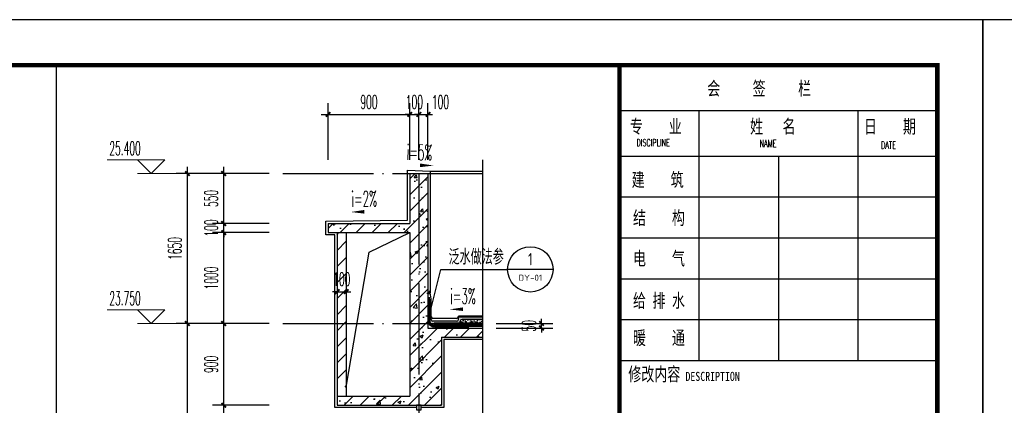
# Model space of a CAD drawing. Extents: x 1779708 to 7299578, y -1121471 to 88434.
# Tile 967 of 1056: x 6970013 to 6980857, y -948392 to -944150. Entities that reach past the tile are written whole.
import ezdxf
from ezdxf.enums import TextEntityAlignment as Align

# ---------------------------------------------------------------- set-up
doc = ezdxf.new("R2010")
doc.units = 0
doc.header["$LTSCALE"] = 1000
doc.header["$MEASUREMENT"] = 0
doc.linetypes.add('DASH', pattern=[0.35, 0.25, -0.1])
doc.linetypes.add('DOTE', pattern=[2.4200000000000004, 2, -0.2, 0.02, -0.2])
doc.layers.get('0').update_dxf_attribs({"linetype": 'CONTINUOUS'})
doc.layers.get('Defpoints').update_dxf_attribs({"linetype": 'CONTINUOUS'})
for name, color, linetype in [('AXIS', 3, 'CONTINUOUS'), ('DIM_IDEN', 3, 'CONTINUOUS'), ('DIM_SYMB', 3, 'CONTINUOUS'), ('DOTE', 1, 'DOTE'), ('PUB_HATCH', 8, 'CONTINUOUS'), ('PUB_TAB', 7, 'CONTINUOUS'), ('PUB_TEXT', 7, 'CONTINUOUS'), ('PUB_TITLE', 4, 'CONTINUOUS'), ('S_STAIR', 147, 'CONTINUOUS'), ('SURFACE', 6, 'CONTINUOUS'), ('WALL', 255, 'CONTINUOUS'), ('WINDOW', 2, 'CONTINUOUS'), ('可见线', 6, 'CONTINUOUS'), ('填充细线', 8, 'CONTINUOUS'), ('水专业', 6, 'CONTINUOUS'), ('粉刷线', 213, 'CONTINUOUS'), ('通-图框－文字', 4, 'CONTINUOUS')]:
    doc.layers.add(name, color=color, linetype=linetype)
doc.layers.add('DIM_ELEV', color=3, linetype='CONTINUOUS', lineweight=13)
doc.styles.add('-宋体', font='simhei.ttf', dxfattribs={"width": 0.7})
doc.styles.add('_TCH_DIM', font='SIMPLEX.shx', dxfattribs={"width": 0.7, "bigfont": 'GBCBIG.shx'})
doc.styles.add('_TCH_DIM_T3', font='SIMPLEX.shx', dxfattribs={"width": 0.4941176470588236, "bigfont": 'GBCBIG.shx'})
doc.styles.add('_TCH_LABEL', font='COMPLEX', dxfattribs={"bigfont": 'GBCBIG'})
doc.styles.add('dim_font', font='SIMPLEX.shx', dxfattribs={"width": 0.8})
doc.styles.get("Standard").update_dxf_attribs({"font": 'GBENOR', "bigfont": 'GBCBIG'})
doc.styles.add('仿宋', font='txt', dxfattribs={"width": 0.7})
doc.dimstyles.new('_TCH_ARCH&&50', dxfattribs={"dimtxt": 148.75, "dimasz": 50, "dimexe": 125, "dimexo": 150, "dimgap": 63.12500000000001, "dimtad": 1, "dimdec": 0, "dimzin": 0, "dimdsep": 46, "dimtxsty": '_TCH_DIM_T3', "dimblk": 'ARCHTICK', "dimcen": 0.09, "dimdle": 75, "dimclrt": 7, "dimazin": 2, "dimtfac": 1, "dimtdec": 0, "dimtix": 1, "dimtmove": 2, "dimatfit": 3, "dimfxl": 250, "dimtolj": 1, "dimtzin": 0, "dimarcsym": 0})

# ---------------------------------------------------------------- blocks, each defined once
blk = doc.blocks.new('A$C3D8761CE')
at = {"layer": 'PUB_TITLE'}
for p, q in [((76100.00049001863, 57399.99925702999), (83100.00049001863, 57399.99925702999)), ((77850.00049001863, 57399.99925702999), (77850.00049001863, 51899.99925702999)), ((81350.00049001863, 57399.99925702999), (81350.00049001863, 51899.99925702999)), ((76100.00049001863, 56399.99925702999), (83100.00049001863, 56399.99925702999)), ((79600.00049001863, 56399.99925702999), (79600.00049001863, 51899.99925702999)), ((76100.00049001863, 55499.99925702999), (83100.00049001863, 55499.99925702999)), ((76100.00049001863, 54599.99925702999), (83100.00049001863, 54599.99925702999)), ((76100.00049001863, 53699.99925702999), (83100.00049001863, 53699.99925702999)), ((76100.00049001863, 52799.99925702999), (83100.00049001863, 52799.99925702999)), ((76100.00049001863, 51899.99925702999), (83100.00049001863, 51899.99925702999))]:
    blk.add_line(p, q, dxfattribs=at)
blk.add_lwpolyline([(0.0004900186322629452, -0.0007429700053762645), (84100.00049001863, -0.0007429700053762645), (84100.00049001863, 59399.99925702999), (0.0004900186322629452, 59399.99925702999)], close=True, dxfattribs=at)
at = {"layer": 'PUB_TITLE', "const_width": 100}
blk.add_lwpolyline([(2500.000490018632, 999.9992570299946), (83100.00049001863, 999.9992570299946), (83100.00049001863, 58399.99925702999), (2500.000490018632, 58399.99925702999)], close=True, dxfattribs=at)
blk.add_lwpolyline([(76100.00049001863, 58399.99925702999), (76100.00049001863, 999.9992570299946)], dxfattribs=at)
at = {"layer": '通-图框－文字'}
for s, height, style, width, p in [('会     签     栏', 300, '仿宋', 0.7, (78031.56722200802, 57737.97749136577)), ('专    业', 300, '仿宋', 0.7, (76326.2609045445, 56901.52961208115)), ('姓   名   ', 300, '仿宋', 0.7, (78974.87445513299, 56901.52961208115)), ('日    期', 300, '仿宋', 0.7, (81484.06785266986, 56901.52961208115)), ('建    筑', 300, '仿宋', 0.7, (76367.48038255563, 55729.17896734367)), ('结    构', 300, '仿宋', 0.7, (76395.81494436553, 54890.79906554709)), ('电    气', 300, '仿宋', 0.7, (76395.81494436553, 53998.54535906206)), ('给 排 水', 300, '仿宋', 0.7, (76395.81494436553, 53070.37666003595)), ('暖    通', 300, '仿宋', 0.7, (76395.81494436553, 52249.95491247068)), ('修改内容', 300, '仿宋', 0.7, (76292.4170301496, 51451.59569136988)), ('DESCRIPTION', 200, '-宋体', 0.8, (77551.59931848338, 51451.59569136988))]:
    blk.add_text(s, height=height, dxfattribs=dict(at, style=style, width=width)).set_placement(p)
at = {"layer": '通-图框－文字', "color": 4, "style": 'dim_font', "width": 0.65}
for s, p in [('DISCIPLINE', (76474.59069623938, 56614.90368116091)), ('NAME', (79185.35121403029, 56598.76313051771)), ('DATE', (81860.42804896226, 56560.8990432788))]:
    blk.add_text(s, height=160, dxfattribs=at).set_placement(p)
blk = doc.blocks.new('$LinePat$波浪线')
at = {"color": 0}
for centre, start, end in [((149.999993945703, -42.19181203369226), 201.6723546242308, 338.3274054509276), ((449.9994826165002, -161.4099213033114), 21.67235462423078, 158.3274054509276)]:
    blk.add_arc(centre, 161.4099213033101, start, end, dxfattribs=at)
blk = doc.blocks.new('_ArchTick')
at = {"color": 0, "linetype": 'ByBlock', "const_width": 0.4}
blk.add_lwpolyline([(-0.5, -0.5), (0.5, 0.5)], dxfattribs=at)
blk = doc.blocks.new('*D1695')
at = {"layer": 'AXIS', "color": 0, "lineweight": -2, "transparency": 16777216}
for p, q in [((6971859.541605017, -951517.2855770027), (6971859.541605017, -947417.2855770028)), ((6972759.541605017, -947492.2855770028), (6971734.541605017, -947492.2855770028)), ((6972759.541605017, -951442.2855770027), (6971734.541605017, -951442.2855770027))]:
    blk.add_line(p, q, dxfattribs=at)
at = {"layer": 'Defpoints', "color": 0, "transparency": 16777216}
for p in [(6971859.541605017, -947492.2855770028), (6972909.541605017, -947492.2855770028), (6972909.541605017, -951442.2855770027)]:
    blk.add_point(p, dxfattribs=at)
at = {"layer": 'AXIS', "color": 0, "lineweight": -2, "transparency": 16777216, "xscale": 50, "yscale": 50, "zscale": 50}
for p, rotation in [((6971859.541605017, -947492.2855770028), 90), ((6971859.541605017, -951442.2855770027), 270)]:
    blk.add_blockref('_ArchTick', p, dxfattribs=dict(at, rotation=rotation))
at = {"layer": 'AXIS', "color": 7, "transparency": 16777216, "insert": (6971722.041605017, -949467.2855770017), "char_height": 148.75, "attachment_point": 5, "rotation": 90, "style": '_TCH_DIM_T3'}
blk.add_mtext('\\A1;3950', dxfattribs=at)
blk = doc.blocks.new('*D1696')
at = {"layer": 'AXIS', "color": 0, "lineweight": -2, "transparency": 16777216}
for p, q in [((6971859.541605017, -947567.2855770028), (6971859.541605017, -945767.2855770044)), ((6972759.541605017, -945842.2855770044), (6971734.541605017, -945842.2855770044)), ((6972759.541605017, -947492.2855770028), (6971734.541605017, -947492.2855770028))]:
    blk.add_line(p, q, dxfattribs=at)
at = {"layer": 'Defpoints', "color": 0, "transparency": 16777216}
for p in [(6971859.541605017, -945842.2855770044), (6972909.541605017, -945842.2855770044), (6972909.541605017, -947492.2855770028)]:
    blk.add_point(p, dxfattribs=at)
at = {"layer": 'AXIS', "color": 0, "lineweight": -2, "transparency": 16777216, "xscale": 50, "yscale": 50, "zscale": 50}
for p, rotation in [((6971859.541605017, -945842.2855770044), 90), ((6971859.541605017, -947492.2855770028), 270)]:
    blk.add_blockref('_ArchTick', p, dxfattribs=dict(at, rotation=rotation))
at = {"layer": 'AXIS', "color": 7, "transparency": 16777216, "insert": (6971722.041605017, -946667.2855770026), "char_height": 148.75, "attachment_point": 5, "rotation": 90, "style": '_TCH_DIM_T3'}
blk.add_mtext('\\A1;1650', dxfattribs=at)
blk = doc.blocks.new('*D1703')
at = {"layer": 'AXIS', "color": 0, "lineweight": -2, "transparency": 16777216}
for p, q in [((6973409.541605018, -945692.285577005), (6973409.541605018, -945067.285577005)), ((6974309.54160502, -945692.285577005), (6974309.54160502, -945067.285577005)), ((6973334.541605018, -945192.285577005), (6974384.54160502, -945192.285577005))]:
    blk.add_line(p, q, dxfattribs=at)
at = {"layer": 'Defpoints', "color": 0, "transparency": 16777216}
for p in [(6974309.54160502, -945192.285577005), (6973409.541605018, -945842.285577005), (6974309.54160502, -945842.285577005)]:
    blk.add_point(p, dxfattribs=at)
at = {"layer": 'AXIS', "color": 0, "lineweight": -2, "transparency": 16777216, "xscale": 50, "yscale": 50, "zscale": 50, "rotation": 180}
blk.add_blockref('_ArchTick', (6973409.541605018, -945192.285577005), dxfattribs=at)
at = {"layer": 'AXIS', "color": 0, "lineweight": -2, "transparency": 16777216, "xscale": 50, "yscale": 50, "zscale": 50}
blk.add_blockref('_ArchTick', (6974309.54160502, -945192.285577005), dxfattribs=at)
at = {"layer": 'AXIS', "color": 7, "transparency": 16777216, "insert": (6973859.541605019, -945054.785577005), "char_height": 148.75, "attachment_point": 5, "style": '_TCH_DIM_T3'}
blk.add_mtext('\\A1;900', dxfattribs=at)
blk = doc.blocks.new('*D1704')
at = {"layer": 'AXIS', "color": 0, "lineweight": -2, "transparency": 16777216}
for p, q in [((6974309.54160502, -945692.285577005), (6974309.54160502, -945067.285577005)), ((6974409.541605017, -945692.285577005), (6974409.541605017, -945067.285577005)), ((6974309.54160502, -945192.285577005), (6974259.54160502, -945192.285577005)), ((6974309.54160502, -945192.285577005), (6974409.541605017, -945192.285577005)), ((6974409.541605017, -945192.285577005), (6974459.541605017, -945192.285577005))]:
    blk.add_line(p, q, dxfattribs=at)
at = {"layer": 'Defpoints', "color": 0, "transparency": 16777216}
for p in [(6974409.541605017, -945192.285577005), (6974309.54160502, -945842.285577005), (6974409.541605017, -945842.285577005)]:
    blk.add_point(p, dxfattribs=at)
at = {"layer": 'AXIS', "color": 0, "lineweight": -2, "transparency": 16777216, "xscale": 50, "yscale": 50, "zscale": 50}
blk.add_blockref('_ArchTick', (6974309.54160502, -945192.285577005), dxfattribs=at)
at = {"layer": 'AXIS', "color": 0, "lineweight": -2, "transparency": 16777216, "xscale": 50, "yscale": 50, "zscale": 50, "rotation": 180}
blk.add_blockref('_ArchTick', (6974409.541605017, -945192.285577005), dxfattribs=at)
at = {"layer": 'AXIS', "color": 7, "transparency": 16777216, "insert": (6974359.541605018, -945054.785577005), "char_height": 148.75, "attachment_point": 5, "style": '_TCH_DIM_T3'}
blk.add_mtext('\\A1;100', dxfattribs=at)
blk = doc.blocks.new('*D1705')
at = {"layer": 'AXIS', "color": 0, "lineweight": -2, "transparency": 16777216}
for p, q in [((6974409.541605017, -945692.285577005), (6974409.541605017, -945067.285577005)), ((6974509.541605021, -945692.285577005), (6974509.541605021, -945067.285577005)), ((6974409.541605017, -945192.285577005), (6974359.541605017, -945192.285577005)), ((6974409.541605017, -945192.285577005), (6974509.541605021, -945192.285577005)), ((6974509.541605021, -945192.285577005), (6974559.541605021, -945192.285577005))]:
    blk.add_line(p, q, dxfattribs=at)
at = {"layer": 'Defpoints', "color": 0, "transparency": 16777216}
for p in [(6974509.541605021, -945192.285577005), (6974409.541605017, -945842.285577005), (6974509.541605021, -945842.285577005)]:
    blk.add_point(p, dxfattribs=at)
at = {"layer": 'AXIS', "color": 0, "lineweight": -2, "transparency": 16777216, "xscale": 50, "yscale": 50, "zscale": 50}
blk.add_blockref('_ArchTick', (6974409.541605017, -945192.285577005), dxfattribs=at)
at = {"layer": 'AXIS', "color": 0, "lineweight": -2, "transparency": 16777216, "xscale": 50, "yscale": 50, "zscale": 50, "rotation": 180}
blk.add_blockref('_ArchTick', (6974509.541605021, -945192.285577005), dxfattribs=at)
at = {"layer": 'AXIS', "color": 7, "transparency": 16777216, "insert": (6974647.04160502, -945054.785577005), "char_height": 148.75, "attachment_point": 5, "style": '_TCH_DIM_T3'}
blk.add_mtext('\\A1;100', dxfattribs=at)
blk = doc.blocks.new('*D1709')
at = {"layer": 'AXIS', "color": 0, "lineweight": -2, "transparency": 16777216}
for p, q in [((6973509.541605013, -946642.2855770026), (6973509.541605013, -947267.2855770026)), ((6973609.541605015, -946642.2855770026), (6973609.541605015, -947267.2855770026)), ((6973509.541605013, -947142.2855770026), (6973459.541605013, -947142.2855770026)), ((6973509.541605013, -947142.2855770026), (6973609.541605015, -947142.2855770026)), ((6973609.541605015, -947142.2855770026), (6973659.541605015, -947142.2855770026))]:
    blk.add_line(p, q, dxfattribs=at)
at = {"layer": 'Defpoints', "color": 0, "transparency": 16777216}
for p in [(6973509.541605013, -946492.2855770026), (6973609.541605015, -946492.2855770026), (6973609.541605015, -947142.2855770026)]:
    blk.add_point(p, dxfattribs=at)
at = {"layer": 'AXIS', "color": 0, "lineweight": -2, "transparency": 16777216, "xscale": 50, "yscale": 50, "zscale": 50}
blk.add_blockref('_ArchTick', (6973509.541605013, -947142.2855770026), dxfattribs=at)
at = {"layer": 'AXIS', "color": 0, "lineweight": -2, "transparency": 16777216, "xscale": 50, "yscale": 50, "zscale": 50, "rotation": 180}
blk.add_blockref('_ArchTick', (6973609.541605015, -947142.2855770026), dxfattribs=at)
at = {"layer": 'AXIS', "color": 7, "transparency": 16777216, "insert": (6973559.541605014, -947004.7855770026), "char_height": 148.75, "attachment_point": 5, "style": '_TCH_DIM_T3'}
blk.add_mtext('\\A1;100', dxfattribs=at)
blk = doc.blocks.new('*D1715')
at = {"layer": 'AXIS', "color": 0, "lineweight": -2, "transparency": 16777216}
for p, q in [((6975259.54160502, -947492.2855770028), (6975884.54160502, -947492.2855770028)), ((6975759.54160502, -947492.2855770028), (6975759.54160502, -947442.2855770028)), ((6975759.54160502, -947542.2855770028), (6975759.54160502, -947492.2855770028)), ((6975259.54160502, -947542.2855770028), (6975884.54160502, -947542.2855770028)), ((6975759.54160502, -947542.2855770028), (6975759.54160502, -947592.2855770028))]:
    blk.add_line(p, q, dxfattribs=at)
at = {"layer": 'Defpoints', "color": 0, "transparency": 16777216}
for p in [(6975109.54160502, -947492.2855770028), (6975759.54160502, -947492.2855770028), (6975109.54160502, -947542.2855770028)]:
    blk.add_point(p, dxfattribs=at)
at = {"layer": 'AXIS', "color": 0, "lineweight": -2, "transparency": 16777216, "xscale": 50, "yscale": 50, "zscale": 50}
for p, rotation in [((6975759.54160502, -947492.2855770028), 270), ((6975759.54160502, -947542.2855770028), 90)]:
    blk.add_blockref('_ArchTick', p, dxfattribs=dict(at, rotation=rotation))
at = {"layer": 'AXIS', "color": 7, "transparency": 16777216, "insert": (6975622.04160502, -947517.2855770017), "char_height": 148.75, "attachment_point": 5, "rotation": 90, "style": '_TCH_DIM_T3'}
blk.add_mtext('\\A1;50', dxfattribs=at)
blk = doc.blocks.new('*D1727')
at = {"layer": 'AXIS', "color": 0, "lineweight": -2, "transparency": 16777216}
for p, q in [((6972759.541605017, -948392.2855770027), (6972134.541605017, -948392.2855770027)), ((6972259.541605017, -950567.2855770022), (6972259.541605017, -948317.2855770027)), ((6972759.541605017, -950492.2855770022), (6972134.541605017, -950492.2855770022))]:
    blk.add_line(p, q, dxfattribs=at)
at = {"layer": 'Defpoints', "color": 0, "transparency": 16777216}
for p in [(6972259.541605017, -948392.2855770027), (6972909.541605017, -948392.2855770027), (6972909.541605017, -950492.2855770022)]:
    blk.add_point(p, dxfattribs=at)
at = {"layer": 'AXIS', "color": 0, "lineweight": -2, "transparency": 16777216, "xscale": 50, "yscale": 50, "zscale": 50}
for p, rotation in [((6972259.541605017, -948392.2855770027), 90), ((6972259.541605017, -950492.2855770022), 270)]:
    blk.add_blockref('_ArchTick', p, dxfattribs=dict(at, rotation=rotation))
at = {"layer": 'AXIS', "color": 7, "transparency": 16777216, "insert": (6972122.041605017, -949442.2855770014), "char_height": 148.75, "attachment_point": 5, "rotation": 90, "style": '_TCH_DIM_T3'}
blk.add_mtext('\\A1;2100', dxfattribs=at)
blk = doc.blocks.new('*D1728')
at = {"layer": 'AXIS', "color": 0, "lineweight": -2, "transparency": 16777216}
for p, q in [((6972259.541605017, -948467.2855770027), (6972259.541605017, -947417.2855770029)), ((6972759.541605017, -947492.2855770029), (6972134.541605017, -947492.2855770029)), ((6972759.541605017, -948392.2855770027), (6972134.541605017, -948392.2855770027))]:
    blk.add_line(p, q, dxfattribs=at)
at = {"layer": 'Defpoints', "color": 0, "transparency": 16777216}
for p in [(6972259.541605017, -947492.2855770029), (6972909.541605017, -947492.2855770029), (6972909.541605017, -948392.2855770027)]:
    blk.add_point(p, dxfattribs=at)
at = {"layer": 'AXIS', "color": 0, "lineweight": -2, "transparency": 16777216, "xscale": 50, "yscale": 50, "zscale": 50}
for p, rotation in [((6972259.541605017, -947492.2855770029), 90), ((6972259.541605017, -948392.2855770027), 270)]:
    blk.add_blockref('_ArchTick', p, dxfattribs=dict(at, rotation=rotation))
at = {"layer": 'AXIS', "color": 7, "transparency": 16777216, "insert": (6972122.041605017, -947942.2855770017), "char_height": 148.75, "attachment_point": 5, "rotation": 90, "style": '_TCH_DIM_T3'}
blk.add_mtext('\\A1;900', dxfattribs=at)
blk = doc.blocks.new('*D1729')
at = {"layer": 'AXIS', "color": 0, "lineweight": -2, "transparency": 16777216}
for p, q in [((6972259.541605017, -947567.2855770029), (6972259.541605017, -946417.2855770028)), ((6972759.541605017, -946492.2855770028), (6972134.541605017, -946492.2855770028)), ((6972759.541605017, -947492.2855770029), (6972134.541605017, -947492.2855770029))]:
    blk.add_line(p, q, dxfattribs=at)
at = {"layer": 'Defpoints', "color": 0, "transparency": 16777216}
for p in [(6972259.541605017, -946492.2855770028), (6972909.541605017, -946492.2855770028), (6972909.541605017, -947492.2855770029)]:
    blk.add_point(p, dxfattribs=at)
at = {"layer": 'AXIS', "color": 0, "lineweight": -2, "transparency": 16777216, "xscale": 50, "yscale": 50, "zscale": 50}
for p, rotation in [((6972259.541605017, -946492.2855770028), 90), ((6972259.541605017, -947492.2855770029), 270)]:
    blk.add_blockref('_ArchTick', p, dxfattribs=dict(at, rotation=rotation))
at = {"layer": 'AXIS', "color": 7, "transparency": 16777216, "insert": (6972122.041605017, -946992.2855770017), "char_height": 148.75, "attachment_point": 5, "rotation": 90, "style": '_TCH_DIM_T3'}
blk.add_mtext('\\A1;1000', dxfattribs=at)
blk = doc.blocks.new('*D1730')
at = {"layer": 'AXIS', "color": 0, "lineweight": -2, "transparency": 16777216}
for p, q in [((6972259.541605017, -946392.2855770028), (6972259.541605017, -946342.2855770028)), ((6972759.541605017, -946392.2855770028), (6972134.541605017, -946392.2855770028)), ((6972259.541605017, -946492.2855770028), (6972259.541605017, -946392.2855770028)), ((6972759.541605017, -946492.2855770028), (6972134.541605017, -946492.2855770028)), ((6972259.541605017, -946492.2855770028), (6972259.541605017, -946542.2855770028))]:
    blk.add_line(p, q, dxfattribs=at)
at = {"layer": 'Defpoints', "color": 0, "transparency": 16777216}
for p in [(6972259.541605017, -946392.2855770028), (6972909.541605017, -946392.2855770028), (6972909.541605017, -946492.2855770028)]:
    blk.add_point(p, dxfattribs=at)
at = {"layer": 'AXIS', "color": 0, "lineweight": -2, "transparency": 16777216, "xscale": 50, "yscale": 50, "zscale": 50}
for p, rotation in [((6972259.541605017, -946392.2855770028), 270), ((6972259.541605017, -946492.2855770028), 90)]:
    blk.add_blockref('_ArchTick', p, dxfattribs=dict(at, rotation=rotation))
at = {"layer": 'AXIS', "color": 7, "transparency": 16777216, "insert": (6972122.041605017, -946442.2855770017), "char_height": 148.75, "attachment_point": 5, "rotation": 90, "style": '_TCH_DIM_T3'}
blk.add_mtext('\\A1;100', dxfattribs=at)
blk = doc.blocks.new('*D1731')
at = {"layer": 'AXIS', "color": 0, "lineweight": -2, "transparency": 16777216}
for p, q in [((6972259.541605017, -946467.2855770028), (6972259.541605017, -945767.2855770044)), ((6972759.541605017, -945842.2855770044), (6972134.541605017, -945842.2855770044)), ((6972759.541605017, -946392.2855770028), (6972134.541605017, -946392.2855770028))]:
    blk.add_line(p, q, dxfattribs=at)
at = {"layer": 'Defpoints', "color": 0, "transparency": 16777216}
for p in [(6972259.541605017, -945842.2855770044), (6972909.541605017, -945842.2855770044), (6972909.541605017, -946392.2855770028)]:
    blk.add_point(p, dxfattribs=at)
at = {"layer": 'AXIS', "color": 0, "lineweight": -2, "transparency": 16777216, "xscale": 50, "yscale": 50, "zscale": 50}
for p, rotation in [((6972259.541605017, -945842.2855770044), 90), ((6972259.541605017, -946392.2855770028), 270)]:
    blk.add_blockref('_ArchTick', p, dxfattribs=dict(at, rotation=rotation))
at = {"layer": 'AXIS', "color": 7, "transparency": 16777216, "insert": (6972122.041605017, -946117.2855770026), "char_height": 148.75, "attachment_point": 5, "rotation": 90, "style": '_TCH_DIM_T3'}
blk.add_mtext('\\A1;550', dxfattribs=at)

msp = doc.modelspace()

# ---------------------------------------------------------------- hatches: boundary and pattern name
at = {"layer": 'PUB_HATCH'}
h = msp.add_hatch(dxfattribs=at)
h.set_pattern_fill('ANSI31', color=256, angle=45.0000000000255, style=0)
h.set_pattern_definition([(90, (6974654.603945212, -947251.1792502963), (-1.5875, -7.061576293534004e-13), [])])
edge = h.paths.add_edge_path()
edge.add_line((6974509.541605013, -947251.1792502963), (6974533.342725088, -947251.1792502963))
edge.add_arc((6974513.672631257, -947251.6144663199), 19.67490798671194, 1.2675065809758, 102.1202540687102)
edge.add_line((6974509.541605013, -947232.3781302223), (6974509.541605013, -947251.1792502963))
at = {"layer": 'PUB_HATCH', "ltscale": 0.5}
h = msp.add_hatch(dxfattribs=at)
h.set_pattern_fill('AR-SAND', color=256, scale=5)
h.set_pattern_definition([(37.50000000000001, (6240494.11307172, -893596.9899026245), (-0.4000078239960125, 12.23533093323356), [0, -9.652, 0, -10.795, 0, -10.31875]), (7.499999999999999, (6240494.11307172, -893596.9899026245), (11.23808207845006, 17.92062751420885), [0, -5.207000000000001, 0, -8.6995, 0, -3.33375]), (327.5, (6240486.30257172, -893596.9899026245), (19.77480925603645, 0.0359296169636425), [0, -3.175, 0, -11.43, 0, -14.9225]), (317.5, (6240486.30257172, -893596.9899026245), (19.08891131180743, 5.573233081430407), [0, -1.5875, 0, -7.492999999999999, 0, -8.5725])])
edge = h.paths.add_edge_path()
edge.add_line((6975109.54160502, -947422.2855770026), (6975109.54160502, -947447.2855770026))
edge.add_line((6975109.54160502, -947447.2855770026), (6974884.541605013, -947447.2855770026))
edge.add_arc((6974884.541605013, -947467.2855770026), 20, 90, 180)
edge.add_line((6974864.541605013, -947467.2855770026), (6974864.541605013, -947487.2855770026))
edge.add_line((6974864.541605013, -947487.2855770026), (6974577.541605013, -947487.2855770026))
edge.add_line((6974577.541605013, -947487.2855770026), (6974577.541605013, -947519.5826652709))
edge.add_arc((6974582.041605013, -947469.7855770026), 50.00000000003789, 180, 264.83639290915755, ccw=False)
edge.add_line((6974532.041605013, -947469.7855770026), (6974532.041605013, -947251.1182562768))
edge.add_line((6974532.041605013, -947251.1182562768), (6974530.777978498, -947222.2855770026))
edge.add_line((6974530.777978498, -947222.2855770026), (6974544.541605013, -947222.2855770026))
edge.add_line((6974544.541605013, -947222.2855770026), (6974544.541605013, -947447.2855770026))
edge.add_arc((6974564.541605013, -947447.2855770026), 20, 180, 270)
edge.add_line((6974564.541605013, -947467.2855770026), (6974824.541605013, -947467.2855770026))
edge.add_arc((6974824.541605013, -947447.2855770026), 20, 270, 360)
edge.add_line((6974844.541605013, -947447.2855770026), (6974844.541605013, -947422.2855770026))
edge.add_line((6974844.541605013, -947422.2855770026), (6975109.54160502, -947422.2855770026))
at = {"layer": 'PUB_HATCH'}
h = msp.add_hatch(dxfattribs=at)
h.set_pattern_fill('ANSI31', color=256, scale=10, angle=45.0000000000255, style=0)
h.set_pattern_definition([(90, (6242538.919223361, -888746.9899026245), (-15.875, -7.063682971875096e-12), [])])
h.paths.add_polyline_path([(6975109.54160502, -947412.2855770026), (6975109.54160502, -947422.2855770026), (6974844.541605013, -947422.2855770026), (6974844.541605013, -947412.2855770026)])
h = msp.add_hatch(dxfattribs=at)
h.set_pattern_fill('ANSI37', color=256, scale=10, angle=2.549854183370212e-11, style=0)
h.set_pattern_definition([(45.0000000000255, (6242244.11307172, -888746.9899026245), (-11.22532015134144, 11.22532015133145), []), (135.0000000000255, (6242244.11307172, -888746.9899026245), (-11.22532015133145, -11.22532015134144), [])])
h.paths.add_polyline_path([(6975109.54160502, -947487.2855770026), (6975109.54160502, -947512.2855770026), (6974577.541605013, -947512.2855770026), (6974577.541605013, -947487.2855770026)])
h = msp.add_hatch(dxfattribs=at)
h.set_pattern_fill('混凝土', color=256, scale=10, style=0)
h.set_pattern_definition([(49.99999999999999, (6240494.11307172, -893596.9899026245), (71.72601826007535, -6.275213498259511), [7.5, -82.5]), (355, (6240494.11307172, -893596.9899026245), (-13.8751333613, 75.21921337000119), [6, -66]), (100.4514, (6240500.09023972, -893597.5128366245), (57.85093817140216, 68.94395420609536), [6.374018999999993, -70.11421119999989]), (46.18420000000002, (6240494.11307172, -893576.9899026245), (106.7241048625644, -16.55190143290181), [11.24999999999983, -123.7499999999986]), (96.6356, (6240503.00674622, -893578.3692333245), (93.46627055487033, 97.41178709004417), [9.561028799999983, -105.1712999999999]), (351.1842, (6240494.11307172, -893576.9899026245), (93.46619451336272, 97.41186009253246), [9, -99]), (21, (6240504.11307172, -893581.9899026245), (59.69070521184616, -40.26188906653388), [7.5, -82.5]), (326.0000000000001, (6240504.11307172, -893581.9899026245), (24.33153319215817, 72.5150045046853), [6, -66]), (71.4514, (6240509.08729502, -893585.3450632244), (84.02226285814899, 32.25304967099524), [6.374019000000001, -70.1142112]), (37.50000000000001, (6240494.11307172, -893596.9899026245), (1.215985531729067, 33.28938538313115), [0, -65.19999999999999, 0, -67, 0, -66.25]), (7.499999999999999, (6240494.11307172, -893596.9899026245), (26.30695374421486, 39.44117118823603), [0, -38.2, 0, -63.7, 0, -25.25]), (327.5, (6240471.81307172, -893596.9899026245), (53.3822436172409, -2.255487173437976), [0, -25, 0, -78, 0, -103.5]), (317.5, (6240461.81307172, -893596.9899026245), (58.31861693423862, 10.01049823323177), [0, -32.5, 0, -51.8, 0, -73.5])])
edge = h.paths.add_edge_path()
edge.add_line((6975109.54160502, -947447.2855770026), (6975109.54160502, -947487.2855770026))
edge.add_line((6975109.54160502, -947487.2855770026), (6974864.541605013, -947487.2855770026))
edge.add_line((6974864.541605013, -947487.2855770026), (6974864.541605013, -947467.2855770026))
edge.add_arc((6974884.541605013, -947467.2855770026), 20, 90, 180, ccw=False)
edge.add_line((6974884.541605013, -947447.2855770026), (6975109.54160502, -947447.2855770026))
at = {"layer": '填充细线'}
h = msp.add_hatch(dxfattribs=at)
h.set_pattern_fill('钢筋混凝土', color=114, scale=50)
h.set_pattern_definition([(45, (6973409.541605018, -948392.2855770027), (-88.38834764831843, 88.38834764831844), []), (49.99999999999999, (6973409.541605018, -948392.2855770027), (358.6300913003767, -31.37606749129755), [37.5, -412.5]), (355, (6973409.541605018, -948392.2855770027), (-69.3756668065, 376.0960668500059), [30, -330]), (100.4514, (6973439.427445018, -948394.9002470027), (289.2546908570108, 344.7197710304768), [31.87009499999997, -350.5710559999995]), (46.18420000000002, (6973409.541605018, -948292.2855770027), (533.6205243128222, -82.75950716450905), [56.24999999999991, -618.7499999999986]), (96.6356, (6973454.009977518, -948299.1822305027), (467.3313527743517, 487.0589354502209), [47.80514399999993, -525.856499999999]), (351.1842, (6973409.541605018, -948292.2855770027), (467.3309725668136, 487.0593004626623), [45, -495]), (21, (6973459.541605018, -948317.2855770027), (298.4535260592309, -201.3094453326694), [37.5, -412.5]), (326.0000000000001, (6973459.541605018, -948317.2855770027), (121.6576659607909, 362.5750225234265), [30, -330]), (71.4514, (6973484.412721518, -948334.0613800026), (420.111314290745, 161.2652483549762), [31.870095, -350.571056]), (37.50000000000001, (6973409.541605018, -948392.2855770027), (6.079927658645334, 166.4469269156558), [0, -326, 0, -335, 0, -331.25]), (7.499999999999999, (6973409.541605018, -948392.2855770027), (131.5347687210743, 197.2058559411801), [0, -191, 0, -318.5, 0, -126.25]), (327.5, (6973298.041605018, -948392.2855770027), (266.9112180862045, -11.27743586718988), [0, -125, 0, -390, 0, -517.5]), (317.5, (6973248.041605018, -948392.2855770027), (291.5930846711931, 50.05249116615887), [0, -162.5, 0, -259, 0, -367.5])])
h.paths.add_polyline_path([(6974659.541605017, -947642.2855770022), (6975109.54160502, -947642.2855770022), (6975109.54160502, -947542.2855770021), (6974509.541605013, -947542.2855770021), (6974509.541605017, -945842.2855770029), (6974309.541605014, -945842.2855770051), (6974309.541605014, -946392.2855770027), (6973409.541605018, -946392.2855770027), (6973409.541605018, -946492.2855770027), (6974309.541605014, -946492.2855770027), (6974309.541605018, -948292.2855770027), (6973509.541605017, -948292.2855770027), (6973509.541605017, -948392.2855770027), (6974659.541605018, -948392.2855770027)])
h = msp.add_hatch(dxfattribs=at)
h.set_pattern_fill('普通砖', color=114, scale=50)
h.set_pattern_definition([(45, (6973509.541605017, -948102.5299020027), (-88.38838300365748, 88.3883830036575), [])])
h.paths.add_polyline_path([(6973609.541605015, -946492.2855770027), (6973509.541605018, -946492.2855770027), (6973509.541605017, -948192.2855770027), (6973609.541605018, -948192.2855770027)])

# ---------------------------------------------------------------- linework, layer by layer
at = {"layer": 'DIM_ELEV'}
for p, q in [((6971609.541605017, -945692.2855770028), (6970976.208271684, -945692.2855770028)), ((6971459.541605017, -945842.2855770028), (6971309.541605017, -945692.2855770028)), ((6971459.541605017, -945842.2855770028), (6971609.541605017, -945692.2855770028)), ((6972259.541605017, -945842.2855770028), (6971309.541605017, -945842.2855770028)), ((6971609.541605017, -947342.2855770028), (6970976.208271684, -947342.2855770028)), ((6971459.541605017, -947492.2855770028), (6971309.541605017, -947342.2855770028)), ((6971459.541605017, -947492.2855770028), (6971609.541605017, -947342.2855770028)), ((6972259.541605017, -947492.2855770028), (6971309.541605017, -947492.2855770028))]:
    msp.add_line(p, q, dxfattribs=at)
at = {"layer": 'DIM_IDEN'}
for p, q in [((6974544.541605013, -947321.9422983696), (6974652.130079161, -946897.2011084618)), ((6974652.130079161, -946897.2011084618), (6975386.65369449, -946897.2011084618)), ((6975886.65369449, -946897.2011084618), (6975386.65369449, -946897.2011084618))]:
    msp.add_line(p, q, dxfattribs=at)
msp.add_lwpolyline([(6974544.541605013, -947321.9422983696, 1), (6974544.541605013, -947321.9422983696, 1)], format="xyb", close=True, dxfattribs=at)
msp.add_circle((6975636.65369449, -946897.2011084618), 250, dxfattribs=at)
at = {"layer": 'DIM_SYMB'}
msp.add_lwpolyline([(6975109.54160502, -945692.2855770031), (6975109.54160502, -955036.0355770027), (6975214.54160502, -955074.2524516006), (6975004.54160502, -955111.2811175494), (6975109.54160502, -955148.5355770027), (6975109.54160502, -964492.2855770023)], dxfattribs=at)
for points in [[(6974263.137471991, -945749.5753837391, 0, 0, 0), (6974571.60124817, -945754.7164466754, 0, 40.00000000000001, 0), (6974421.622077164, -945752.2167938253, 0, 0, 0)], [(6973967.131055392, -946260.789633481, 0, 0, 0), (6973658.667279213, -946265.9306964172, 0, 40.00000000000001, 0), (6973808.646450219, -946263.4310435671, 0, 0, 0)], [(6975054.630025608, -947332.4282808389, 0, 0, 0), (6974746.166249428, -947337.5693437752, 0, 40.00000000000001, 0), (6974896.145420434, -947335.0696909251, 0, 0, 0)]]:
    msp.add_lwpolyline(points, format="xyseb", dxfattribs=at)
at = {"layer": 'DOTE', "linetype": 'DOTE', "ltscale": 0.5}
for p, q in [((6972909.541605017, -945842.2855770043), (6975109.54160502, -945842.2855770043)), ((6974409.541605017, -945842.285577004), (6974409.541605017, -964342.2855770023)), ((6972909.541605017, -947492.2855770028), (6975109.54160502, -947492.2855770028))]:
    msp.add_line(p, q, dxfattribs=at)
at = {"layer": 'PUB_TAB'}
msp.add_line((6970419.166365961, -973350.199567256), (6970419.166365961, -944650.199567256), dxfattribs=at)
at = {"layer": 'S_STAIR'}
msp.add_line((6974509.541605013, -947251.1792502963), (6974533.342725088, -947251.1792502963), dxfattribs=at)
msp.add_line((6974509.541605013, -947251.1792502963), (6974533.342725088, -947251.1792502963), dxfattribs=at)
msp.add_line((6974509.541605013, -947251.1792502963), (6974533.342725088, -947251.1792502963), dxfattribs=at)
msp.add_line((6974509.541605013, -947251.1792502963), (6974533.342725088, -947251.1792502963), dxfattribs=at)
msp.add_line((6974509.541605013, -947251.1792502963), (6974533.342725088, -947251.1792502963), dxfattribs=at)
msp.add_line((6974509.541605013, -947251.1792502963), (6974533.342725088, -947251.1792502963), dxfattribs=at)
msp.add_line((6974509.541605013, -947251.1792502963), (6974533.342725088, -947251.1792502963), dxfattribs=at)
msp.add_line((6974509.541605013, -947251.1792502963), (6974533.342725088, -947251.1792502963), dxfattribs=at)
msp.add_line((6974509.541605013, -947251.1792502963), (6974533.342725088, -947251.1792502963), dxfattribs=at)
msp.add_line((6974509.541605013, -947251.1792502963), (6974533.342725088, -947251.1792502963), dxfattribs=at)
msp.add_line((6974509.541605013, -947251.1792502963), (6974533.342725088, -947251.1792502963), dxfattribs=at)
msp.add_line((6974509.541605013, -947251.1792502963), (6974533.342725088, -947251.1792502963), dxfattribs=at)
msp.add_line((6974509.541605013, -947251.1792502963), (6974533.342725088, -947251.1792502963), dxfattribs=at)
msp.add_line((6974509.541605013, -947251.1792502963), (6974533.342725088, -947251.1792502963), dxfattribs=at)
msp.add_line((6974509.541605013, -947251.1792502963), (6974533.342725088, -947251.1792502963), dxfattribs=at)
msp.add_line((6974509.541605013, -947251.1792502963), (6974533.342725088, -947251.1792502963), dxfattribs=at)
for points in [[(6974530.545963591, -947163.410763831), (6974495.545963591, -947163.410763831)], [(6974530.545963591, -947163.410763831), (6974495.545963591, -947163.410763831)], [(6974530.545963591, -947163.410763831), (6974495.545963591, -947163.410763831)], [(6974530.545963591, -947163.410763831), (6974495.545963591, -947163.410763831)], [(6974530.545963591, -947163.410763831), (6974495.545963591, -947163.410763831)], [(6974530.545963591, -947163.410763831), (6974495.545963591, -947163.410763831)], [(6974530.545963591, -947163.410763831), (6974495.545963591, -947163.410763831)], [(6974530.545963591, -947163.410763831), (6974495.545963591, -947163.410763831)], [(6974530.545963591, -947163.410763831), (6974495.545963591, -947163.410763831)], [(6974530.545963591, -947163.410763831), (6974495.545963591, -947163.410763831)], [(6974530.545963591, -947163.410763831), (6974495.545963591, -947163.410763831)], [(6974530.545963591, -947163.410763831), (6974495.545963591, -947163.410763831)], [(6974530.545963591, -947163.410763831), (6974495.545963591, -947163.410763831)], [(6974530.545963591, -947163.410763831), (6974495.545963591, -947163.410763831)], [(6974530.545963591, -947163.410763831), (6974495.545963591, -947163.410763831)], [(6974530.545963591, -947163.410763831), (6974495.545963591, -947163.410763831)], [(6974534.067724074, -947271.9273556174), (6974504.067724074, -947271.9273556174)], [(6974534.067724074, -947271.9273556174), (6974504.067724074, -947271.9273556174)], [(6974534.067724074, -947271.9273556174), (6974504.067724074, -947271.9273556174)], [(6974534.067724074, -947271.9273556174), (6974504.067724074, -947271.9273556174)], [(6974534.067724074, -947271.9273556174), (6974504.067724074, -947271.9273556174)], [(6974534.067724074, -947271.9273556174), (6974504.067724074, -947271.9273556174)], [(6974534.067724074, -947271.9273556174), (6974504.067724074, -947271.9273556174)], [(6974534.067724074, -947271.9273556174), (6974504.067724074, -947271.9273556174)], [(6974534.067724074, -947271.9273556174), (6974504.067724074, -947271.9273556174)], [(6974534.067724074, -947271.9273556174), (6974504.067724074, -947271.9273556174)], [(6974534.067724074, -947271.9273556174), (6974504.067724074, -947271.9273556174)], [(6974534.067724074, -947271.9273556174), (6974504.067724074, -947271.9273556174)], [(6974534.067724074, -947271.9273556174), (6974504.067724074, -947271.9273556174)], [(6974534.067724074, -947271.9273556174), (6974504.067724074, -947271.9273556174)], [(6974534.067724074, -947271.9273556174), (6974504.067724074, -947271.9273556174)], [(6974534.067724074, -947271.9273556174), (6974504.067724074, -947271.9273556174)]]:
    msp.add_lwpolyline(points, dxfattribs=at)
at = {"layer": 'SURFACE'}
for p, q in [((6974544.541605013, -947447.2855770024), (6974544.541605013, -947222.2855770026)), ((6974544.541605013, -947412.3465710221), (6974544.541605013, -947222.3465710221)), ((6975109.54160502, -947412.2855770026), (6974844.541605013, -947412.2855770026)), ((6974844.541605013, -947447.2855770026), (6974844.541605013, -947412.2855770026)), ((6975109.54160502, -947422.2855770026), (6974844.541605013, -947422.2855770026)), ((6974824.541605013, -947437.2855770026), (6974564.541605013, -947437.2855770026)), ((6974824.541605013, -947467.2855770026), (6974564.541605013, -947467.2855770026)), ((6974577.541605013, -947512.2855770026), (6974577.541605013, -947487.2855770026)), ((6975109.54160502, -947487.2855770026), (6974577.541605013, -947487.2855770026)), ((6975109.54160502, -947512.2855770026), (6974577.541605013, -947512.2855770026)), ((6974864.541605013, -947487.2855770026), (6974864.541605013, -947467.2855770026)), ((6975109.54160502, -947447.2855770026), (6974884.541605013, -947447.2855770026))]:
    msp.add_line(p, q, dxfattribs=at)
at = {"layer": 'SURFACE', "color": 1, "const_width": 2}
msp.add_lwpolyline([(6974527.516349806, -947154.1322595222), (6974527.516349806, -947221.8291735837, -0.2673608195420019), (6974540.763811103, -947243.2155448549), (6974540.763811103, -947289.722451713)], format="xyb", dxfattribs=at)
at = {"layer": 'SURFACE', "const_width": 0.9999999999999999}
for points in [[(6974530.545963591, -947156.410763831), (6974530.545963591, -947170.410763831)], [(6974534.067724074, -947264.9273556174), (6974534.067724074, -947278.9273556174)]]:
    msp.add_lwpolyline(points, dxfattribs=at)
at = {"layer": 'SURFACE', "color": 1}
msp.add_arc((6974514.541605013, -947251.1792502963), 18.80112007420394, 0, 90, dxfattribs=at)
at = {"layer": 'SURFACE'}
for centre, start, end in [((6974564.541605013, -947417.2855770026), 180, 270), ((6974824.541605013, -947417.2855770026), 270, 0), ((6974564.541605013, -947447.2855770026), 180, 270), ((6974824.541605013, -947447.2855770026), 270, 0), ((6974884.541605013, -947467.2855770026), 90, 180)]:
    msp.add_arc(centre, 20, start, end, dxfattribs=at)
at = {"layer": 'WALL'}
for p, q in [((6974309.541605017, -945842.2855770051), (6974509.541605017, -945842.2855770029)), ((6974309.541605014, -945842.285577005), (6974309.541605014, -946392.2855770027)), ((6974509.541605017, -945842.2855770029), (6974509.541605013, -947542.2855770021)), ((6973409.541605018, -946392.2855770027), (6974309.541605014, -946392.2855770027)), ((6973409.541605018, -946392.2855770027), (6973409.541605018, -946492.2855770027)), ((6973409.541605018, -946492.2855770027), (6974309.541605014, -946492.2855770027)), ((6973509.541605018, -946492.2855770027), (6973509.541605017, -948392.2855770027)), ((6973609.541605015, -946492.2855770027), (6973609.541605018, -948292.2855770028)), ((6974309.541605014, -946492.2855770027), (6974309.541605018, -948292.2855770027)), ((6974509.541605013, -947542.2855770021), (6975109.54160502, -947542.2855770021)), ((6974659.541605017, -947642.2855770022), (6975109.54160502, -947642.2855770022)), ((6974659.541605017, -947642.2855770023), (6974659.541605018, -948392.2855770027)), ((6973509.541605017, -948292.2855770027), (6974309.541605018, -948292.2855770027)), ((6973509.541605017, -948392.2855770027), (6974659.541605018, -948392.2855770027))]:
    msp.add_line(p, q, dxfattribs=at)
at = {"layer": 'WINDOW'}
msp.add_lwpolyline([(6974434.541605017, -948442.2855770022), (6974434.541605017, -948392.2855770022), (6974384.541605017, -948392.2855770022), (6974384.541605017, -948442.2855770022)], close=True, dxfattribs=at)
at = {"layer": '填充细线', "color": 114}
msp.add_lwpolyline([(6973609.541605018, -948192.2855770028), (6973860.853672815, -946708.10374915), (6974309.541605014, -946492.2855770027)], dxfattribs=at)
at = {"layer": '水专业', "linetype": 'DASH', "ltscale": 0.2}
for points, const_width in [([(6975109.54160502, -947538.3465710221), (6974582.041605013, -947538.3465710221, -0.4142135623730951), (6974513.541605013, -947469.8465710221), (6974513.541605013, -947251.1792502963)], 2), ([(6974959.541605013, -947531.3465710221), (6974582.041605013, -947531.3465710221, -0.4142135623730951), (6974520.541605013, -947469.8465710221), (6974520.541605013, -947251.1792502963)], 5.000000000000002), ([(6975109.54160502, -947522.3465710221), (6974582.041605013, -947522.3465710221, -0.4142135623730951), (6974529.541605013, -947469.8465710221), (6974529.541605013, -947251.1792502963)], 5.000000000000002)]:
    msp.add_lwpolyline(points, format="xyb", dxfattribs=dict(at, const_width=const_width))
at = {"layer": '水专业'}
for points in [[(6974959.541605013, -947533.8465710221), (6974582.041605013, -947533.8465710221, -0.4142135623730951), (6974518.041605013, -947469.8465710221), (6974518.041605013, -947251.1792502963)], [(6974959.541605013, -947528.8465710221), (6974582.041605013, -947528.8465710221, -0.4142135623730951), (6974523.041605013, -947469.8465710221), (6974523.041605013, -947251.1792502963)], [(6975109.54160502, -947524.8465710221), (6974582.041605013, -947524.8465710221, -0.4142135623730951), (6974527.041605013, -947469.8465710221), (6974527.041605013, -947251.1792502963)], [(6975109.54160502, -947519.8465710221), (6974582.041605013, -947519.8465710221, -0.4142135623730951), (6974532.041605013, -947469.8465710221), (6974532.041605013, -947251.1792502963)]]:
    msp.add_lwpolyline(points, format="xyb", dxfattribs=at)
at = {"layer": '粉刷线'}
for p, q in [((6974534.541605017, -945817.2855770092), (6975109.541605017, -945817.285577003)), ((6974544.541605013, -947222.2855770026), (6974534.541605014, -947155.6189103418))]:
    msp.add_line(p, q, dxfattribs=at)
for points in [[(6974384.541605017, -948417.2855770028), (6973484.541605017, -948417.2855770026), (6973484.541605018, -946517.2855770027), (6973384.541605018, -946517.2855770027), (6973384.541605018, -946367.2855770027), (6974284.541605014, -946357.2855770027), (6974284.541605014, -945807.2855770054), (6974534.541605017, -945817.2855770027), (6974534.541605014, -947155.6189103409)], [(6975109.54160502, -947667.2855770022), (6974684.541605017, -947667.2855770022), (6974684.541605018, -948417.2855770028), (6974434.541605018, -948417.2855770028)]]:
    msp.add_lwpolyline(points, dxfattribs=at)

# ---------------------------------------------------------------- block references
at = {"layer": 'SURFACE', "yscale": 0.02455774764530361, "zscale": 0.02455774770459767}
for p, xscale, rotation in [((6974526.033080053, -947201.5899414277), 0.02552970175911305, 268.2927737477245), ((6974527.402230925, -947155.6569192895), 0.02552970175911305, 268.2927737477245), ((6974527.858614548, -947140.3459119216), 0.02552970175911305, 268.2927737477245), ((6974525.311223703, -947216.4293257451), 0.02552970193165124, 296.7020469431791), ((6974532.194266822, -947230.1135849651), 0.02552970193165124, 296.7020469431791), ((6974539.34391994, -947244.9212145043), 0.02552970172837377, 270), ((6974539.343889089, -947260.239022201), 0.02552970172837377, 270), ((6974539.343889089, -947267.3721390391), 0.02552970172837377, 270), ((6974539.343889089, -947275.5568298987), 0.02552970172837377, 270), ((6974539.343889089, -947282.6899467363), 0.02552970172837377, 270), ((6974539.343889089, -947298.007754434), 0.02552970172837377, 270), ((6974539.343889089, -947313.3255621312), 0.02552970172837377, 270), ((6974539.343889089, -947328.6433698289), 0.02552970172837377, 270), ((6974539.343889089, -947343.9611775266), 0.02552970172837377, 270), ((6974539.343858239, -947359.278985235), 0.02552970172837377, 270), ((6974539.343858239, -947374.5967929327), 0.02552970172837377, 270), ((6974539.343889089, -947389.9146006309), 0.02552970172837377, 270), ((6974539.343889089, -947405.2324083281), 0.02552970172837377, 270), ((6974539.34391994, -947420.5502160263), 0.02552970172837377, 270)]:
    msp.add_blockref('$LinePat$波浪线', p, dxfattribs=dict(at, xscale=xscale, rotation=rotation))
at = {"layer": '可见线', "xscale": 0.5, "yscale": 0.5, "zscale": 0.5}
msp.add_blockref('A$C3D8761CE', (6938569.166120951, -973850.1991957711), dxfattribs=at)
at = {"layer": '可见线', "xscale": 0.5, "yscale": 0.5, "zscale": 0.5, "rotation": 270}
msp.add_blockref('A$C3D8761CE', (6980619.166737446, -944150.1993222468), dxfattribs=at)

# ---------------------------------------------------------------- texts
at = {"layer": 'PUB_TEXT', "color": 7, "style": '_TCH_DIM', "width": 0.4941176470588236}
for s, p in [('25.400', (6971000.008271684, -945639.7855770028)), ('23.750', (6971000.008271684, -947289.7855770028))]:
    msp.add_text(s, height=148.75, dxfattribs=at).set_placement(p)
for s, rotation, p in [('i=5%', 359.0451587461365, (6974274.342556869, -945692.5541912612)), ('i=2%', 0.9548412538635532, (6973667.965962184, -946208.567774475)), ('i=3%', 0.9548412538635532, (6974755.4649324, -947280.206421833))]:
    msp.add_text(s, height=170, rotation=rotation, dxfattribs=at).set_placement(p)
at = {"layer": 'PUB_TEXT', "color": 7, "style": '_TCH_LABEL'}
msp.add_text('泛水做法参', height=168.7943262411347, dxfattribs=at).set_placement((6974736.547311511, -946844.7011084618))
at = {"layer": 'PUB_TEXT', "color": 7}
for s, height, width, p, p2 in [('1', 134.5064658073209, 0.9959239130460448, (6975611.981992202, -946851.4918405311), (6975661.325396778, -946851.4918405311)), ('DY-01', 67.28929359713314, 1.078503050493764, (6975506.187979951, -947022.8776246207), (6975767.119409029, -947022.8776246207))]:
    msp.add_text(s, height=height, dxfattribs=dict(at, width=width)).set_placement(p, p2, align=Align.FIT)

# ---------------------------------------------------------------- dimensions: what is measured, and where the dimension line sits
at = {"layer": 'AXIS'}
for p1, p2, distance, picture, middle in [((6973409.541605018, -945842.285577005), (6974309.54160502, -945842.285577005), 650, '*D1703', (6973859.541605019, -945054.785577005)), ((6974309.54160502, -945842.285577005), (6974409.541605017, -945842.285577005), 650, '*D1704', (6974359.541605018, -945054.785577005)), ((6972909.541605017, -947492.2855770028), (6972909.541605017, -945842.2855770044), 1050, '*D1696', (6971722.041605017, -946667.2855770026)), ((6972909.541605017, -946392.2855770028), (6972909.541605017, -945842.2855770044), 650, '*D1731', (6972122.041605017, -946117.2855770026)), ((6972909.541605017, -946492.2855770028), (6972909.541605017, -946392.2855770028), 650, '*D1730', (6972122.041605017, -946442.2855770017)), ((6972909.541605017, -947492.2855770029), (6972909.541605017, -946492.2855770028), 650, '*D1729', (6972122.041605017, -946992.2855770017)), ((6973509.541605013, -946492.2855770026), (6973609.541605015, -946492.2855770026), -650, '*D1709', (6973559.541605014, -947004.7855770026)), ((6972909.541605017, -951442.2855770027), (6972909.541605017, -947492.2855770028), 1050, '*D1695', (6971722.041605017, -949467.2855770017)), ((6972909.541605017, -948392.2855770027), (6972909.541605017, -947492.2855770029), 650, '*D1728', (6972122.041605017, -947942.2855770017)), ((6975109.54160502, -947542.2855770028), (6975109.54160502, -947492.2855770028), -650, '*D1715', (6975622.04160502, -947517.2855770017)), ((6972909.541605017, -950492.2855770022), (6972909.541605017, -948392.2855770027), 650, '*D1727', (6972122.041605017, -949442.2855770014))]:
    dim = msp.add_aligned_dim(p1=p1, p2=p2, distance=distance, dimstyle='_TCH_ARCH&&50', dxfattribs=at)
    dim.commit()
    dim.dimension.update_dxf_attribs({"geometry": picture, "text_midpoint": middle})
dim = msp.add_linear_dim(base=(6974509.541605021, -945192.285577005), p1=(6974409.541605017, -945842.285577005), p2=(6974509.541605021, -945842.285577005), angle=0, dimstyle='_TCH_ARCH&&50', dxfattribs=at)
dim.commit()
dim.dimension.update_dxf_attribs({"geometry": '*D1705', "text_midpoint": (6974647.04160502, -945054.785577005), "dimtype": 161})

doc.saveas('drawing.dxf')
